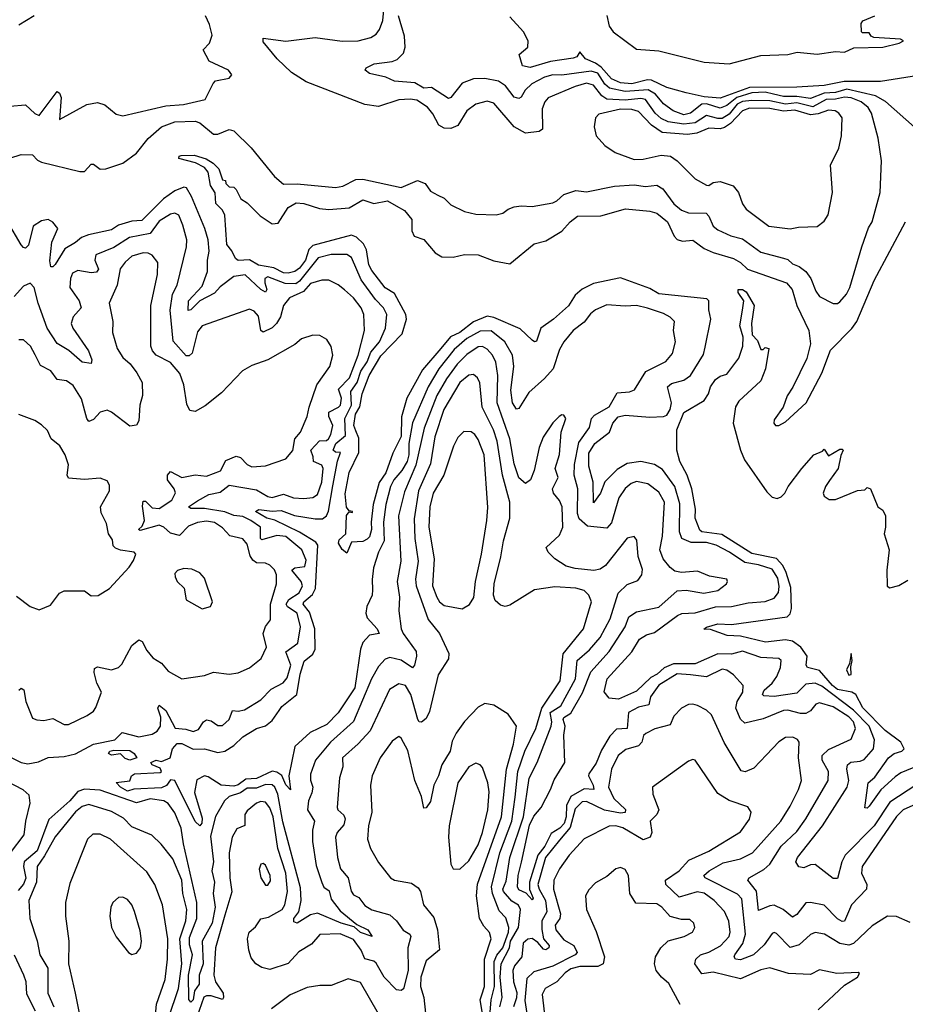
# Model space of a CAD drawing. Extents: x 1268547 to 1425625, y 515768 to 616754.
# Tile 379 of 507: x 1356969 to 1360884, y 582246 to 586599. Entities that reach past the tile are written whole.
import ezdxf

# ---------------------------------------------------------------- set-up
doc = ezdxf.new("R2010")
doc.units = 0

msp = doc.modelspace()

# ---------------------------------------------------------------- linework, layer by layer
at = {"layer": '0CON10XD'}
for points in [[(1356925, 585985.8), (1356975, 586002.3), (1357025, 586001.8), (1357047, 585977), (1357065, 585968.5), (1357235, 585927.5), (1357255, 585927.5), (1357285, 585959.6), (1357295, 585960.4), (1357325, 585938), (1357349.5, 585939.5), (1357425.2, 585964.8), (1357485, 586008.2), (1357536.4, 586073.6), (1357595, 586125.4), (1357655, 586146.7), (1357745, 586149.3), (1357765, 586142.6), (1357825, 586092.7), (1357845, 586092.2), (1357895, 586112.9), (1357915, 586106.8), (1357992.7, 586032.7), (1358095.6, 585905), (1358135, 585872.1), (1358195, 585872.4), (1358365, 585857.1), (1358397, 585863), (1358455, 585892.5), (1358485, 585894.2), (1358655, 585857.1), (1358727.4, 585887.4), (1358762, 585875), (1358785, 585840.8), (1358817.5, 585822.5), (1358845, 585810), (1358875, 585780.5), (1358935, 585750), (1358985, 585738.6), (1359075, 585735.7), (1359105, 585742.9), (1359128.9, 585761.1), (1359155, 585770.8), (1359185, 585775.8), (1359235, 585772.2), (1359325, 585789.1), (1359343, 585797), (1359375, 585825.5), (1359426.7, 585843.3), (1359475, 585838.2), (1359597.8, 585862.2), (1359685, 585868.2), (1359735, 585861.2), (1359785, 585866.5), (1359811.4, 585851.4), (1359861.4, 585785), (1359895, 585757.2), (1359925, 585744.1), (1360003, 585743), (1360015, 585730), (1360035, 585685.5), (1360055, 585669.6), (1360112.3, 585642.3), (1360165, 585630), (1360245, 585571.2), (1360345, 585544.8), (1360365, 585538), (1360385, 585518.5), (1360415, 585506.7), (1360444.8, 585484.8), (1360466.7, 585455), (1360488.3, 585398.3), (1360505, 585374.4), (1360565, 585344.3), (1360584.4, 585344.4), (1360595, 585351.5), (1360624.8, 585385.2), (1360639.2, 585415), (1360691.8, 585595), (1360721.2, 585678.8), (1360736.9, 585705), (1360772.9, 585835), (1360778.8, 585975), (1360763.5, 586075), (1360733.9, 586185), (1360720.4, 586210.4), (1360689.2, 586235), (1360645, 586253.3), (1360615, 586256.7), (1360575, 586246.9), (1360534.7, 586245.3), (1360475, 586212.8), (1360405, 586230.7), (1360354.8, 586224.8), (1360285, 586239.8), (1360205, 586241.7), (1360165, 586236.3), (1360141.1, 586225), (1360105, 586181.5), (1360075, 586161.8), (1360055, 586161), (1360005, 586174.9), (1359955, 586141.9), (1359905, 586136.4), (1359836.3, 586146.3), (1359805, 586161.4), (1359778.6, 586185), (1359735, 586245.4), (1359715, 586249.8), (1359645, 586243.5), (1359565, 586246.6), (1359541.9, 586261.9), (1359505, 586309.6), (1359475, 586317.7), (1359425, 586303.1), (1359305, 586253.5), (1359290.4, 586235), (1359279.1, 586205), (1359280.5, 586115), (1359265, 586104.6), (1359205, 586096.6), (1359155.5, 586125.5), (1359065, 586229.2), (1359035, 586238.9), (1358985.7, 586225), (1358946.2, 586195), (1358905, 586130.7), (1358875, 586118.2), (1358845, 586119), (1358821.9, 586131.9), (1358795, 586182.1), (1358771.3, 586211.3), (1358725, 586242.7), (1358695, 586247.9), (1358645, 586244.1), (1358555, 586214.6), (1358495, 586222.9), (1358235, 586323.1), (1358170, 586365), (1358106.9, 586425), (1358045, 586500.6), (1358045, 586517.5), (1358145, 586503.5), (1358275, 586520.2), (1358395, 586503.6), (1358465, 586505.3), (1358520.4, 586519.6), (1358544.8, 586535.2), (1358559.2, 586555), (1358574.4, 586595.6), (1358579.8, 586655)], [(1356965, 586576.5), (1357032.4, 586617.6)], [(1357312.7, 586232.7), (1357345, 586222.5), (1357395, 586180.8), (1357424.2, 586174.2), (1357615, 586218.2), (1357693.1, 586223.1), (1357788.8, 586245), (1357823.5, 586316.5), (1357835, 586328.8), (1357895, 586340), (1357906.2, 586355), (1357892.5, 586375), (1357806, 586415), (1357780, 586465), (1357807.1, 586495), (1357820.3, 586529.7), (1357807.6, 586577.6), (1357790, 586615)], [(1360925, 586123.8), (1360796.9, 586236.9), (1360752, 586262), (1360625, 586291.1), (1360575, 586277.2), (1360525, 586274), (1360465, 586249.7), (1360405, 586258.6), (1360345, 586258.7), (1360301.1, 586268.9), (1360265, 586277.7), (1360205, 586274.7), (1360138.9, 586255), (1360095, 586219.5), (1360065, 586208), (1360005, 586225.9), (1359984.2, 586225.8), (1359935, 586185.9), (1359905, 586178.5), (1359857.5, 586195), (1359815, 586226.2), (1359779.3, 586269.3), (1359747.8, 586287.8), (1359645, 586281.7), (1359576.4, 586296.4), (1359555, 586314.1), (1359525, 586362.2), (1359495, 586371), (1359365, 586353.4), (1359325, 586354.1), (1359289.1, 586345), (1359233.6, 586315), (1359203.1, 586286.9), (1359185, 586255.3), (1359175, 586250.4), (1359155, 586256.2), (1359116, 586306), (1359085, 586326.7), (1359025, 586338.4), (1358975, 586337), (1358925, 586318.6), (1358875, 586254.4), (1358865, 586250.5), (1358789.1, 586299.1), (1358755, 586295.8), (1358715, 586318.8), (1358626.4, 586326.4), (1358588, 586345), (1358515, 586360), (1358495.5, 586375), (1358500, 586385), (1358536.1, 586403.9), (1358615, 586413.3), (1358637, 586423), (1358665, 586450), (1358672.5, 586477.5), (1358670.4, 586525), (1358643.7, 586615)], [(1361055, 586369), (1360774.3, 586325.7), (1360614.5, 586325.5), (1360525, 586308.3), (1360405, 586299.9), (1360195, 586299.4), (1360065, 586251.2), (1359995, 586258), (1359915.3, 586275.3), (1359829.5, 586299.5), (1359761.9, 586331.9), (1359745, 586332.9), (1359675, 586314.8), (1359625, 586319.8), (1359585, 586337.4), (1359538.9, 586388.9), (1359515, 586405.9), (1359470, 586425), (1359445, 586456.2), (1359431.2, 586435), (1359415, 586428.1), (1359315, 586414), (1359225, 586387.6), (1359191.2, 586395), (1359177.5, 586445), (1359215, 586477.5), (1359216, 586505), (1359196.2, 586545), (1359135, 586611.2)], [(1359565, 586617.8), (1359575, 586570), (1359591.9, 586545), (1359695, 586468.4), (1359795, 586461.1), (1359995, 586410.6), (1360105, 586404.1), (1360245, 586439.5), (1360365, 586444.2), (1360405.6, 586454.4), (1360495, 586445.7), (1360575, 586458), (1360615, 586455.2), (1360656.1, 586473.9), (1360785, 586476.5), (1360856.7, 586495), (1360876.7, 586505), (1360862.3, 586512.3), (1360745, 586520), (1360732.5, 586525), (1360725, 586540), (1360695, 586540), (1360690, 586545), (1360688.3, 586581.7), (1360697, 586593), (1360750, 586615)], [(1356925, 586216.9), (1356995, 586221.9), (1357035, 586184.2), (1357055, 586175.7), (1357135, 586280.8), (1357145, 586273.1), (1357152.1, 586255), (1357145, 586156.7), (1357265, 586222.9), (1357312.7, 586232.7)], [(1360375, 585674.5), (1360411.7, 585681.7), (1360495, 585684), (1360525, 585708), (1360543.6, 585736.4), (1360561.8, 585835), (1360553.6, 585955), (1360589.8, 586030.2), (1360602.5, 586085), (1360605.6, 586165), (1360590.8, 586185), (1360574, 586195), (1360545, 586198.9), (1360498.1, 586181.9), (1360465, 586177.3), (1360395, 586198.2), (1360345, 586193.6), (1360285, 586206.4), (1360195, 586207.2), (1360163.9, 586195), (1360110.6, 586139.4), (1360085, 586121.9), (1360065, 586116.6), (1360015, 586119.7), (1359962.5, 586097.4), (1359920.7, 586090.7), (1359809.2, 586099.2), (1359762.2, 586132.2), (1359705, 586193), (1359675, 586201.6), (1359625, 586203.1), (1359529.5, 586180.5), (1359514.2, 586165), (1359509.2, 586125), (1359518, 586085), (1359555, 586042.5), (1359601.5, 586011.5), (1359685, 585980.9), (1359725, 585982.1), (1359805, 585998.9), (1359845.3, 585995.3), (1359875, 585974.5), (1359955, 585894.4), (1360005, 585867.5), (1360015, 585865.6), (1360035, 585878.9), (1360065, 585882.9), (1360123.6, 585863.6), (1360146.2, 585835), (1360165, 585784.3), (1360180.8, 585760.9), (1360280.6, 585685), (1360375, 585674.5)], [(1360935, 583217.1), (1360815, 583139.6), (1360746.4, 583035), (1360617.5, 582905), (1360603.1, 582875), (1360585, 582802.5), (1360565, 582801.9), (1360485, 582863.1), (1360465, 582862.9), (1360435, 582849.4), (1360413.3, 582853.3), (1360400, 582875), (1360406.9, 582895), (1360518.6, 583035), (1360627.7, 583205), (1360634.8, 583235), (1360625.2, 583284.8), (1360628, 583305), (1360643.2, 583316.8), (1360685, 583320), (1360702.6, 583327.4), (1360743.8, 583375), (1360748.3, 583415), (1360724.6, 583474.6), (1360655, 583546.7), (1360515, 583652.5), (1360485, 583665.8), (1360445, 583661), (1360405, 583621.6), (1360305, 583606.6), (1360259.3, 583609.3), (1360253.3, 583615), (1360259.7, 583635), (1360295.8, 583665), (1360316.5, 583695), (1360331.6, 583735), (1360335.3, 583765.3), (1360324.5, 583774.5), (1360245, 583779.3), (1360165, 583806.8), (1360116.1, 583793.9), (1360055, 583795.1), (1359955, 583750.9), (1359858.9, 583751), (1359817.4, 583732.6), (1359786.9, 583705), (1359759, 583691), (1359695, 583629.7), (1359616, 583595), (1359575, 583599.5), (1359552.7, 583627.3), (1359566.4, 583685), (1359675.6, 583804.4), (1359709.5, 583860.5), (1359740.3, 583879.7), (1359775, 583890), (1359876.2, 583965), (1359896.7, 583973.3), (1359955, 583976.8), (1360045, 584002.2), (1360115, 584004.8), (1360189, 584021), (1360265, 584026.3), (1360305, 584041), (1360323.4, 584066.6), (1360327.1, 584092.9), (1360320.2, 584130.2), (1360295, 584169), (1360235, 584188.8), (1360175, 584198.6), (1360107.2, 584245), (1360048.1, 584275), (1360005, 584286.8), (1359937.3, 584287.3), (1359895.5, 584305), (1359885.7, 584335), (1359887.7, 584457.7), (1359864.4, 584535), (1359810.2, 584610.2), (1359775, 584632.6), (1359714.2, 584645.8), (1359655, 584637.1), (1359609.7, 584610.3), (1359555.4, 584555), (1359536.7, 584505), (1359505, 584462), (1359503.4, 584553.4), (1359485.6, 584625), (1359485, 584682.5), (1359510.8, 584725), (1359575.9, 584775), (1359591.6, 584815), (1359615, 584843.3), (1359645, 584850.6), (1359755, 584841.2), (1359815, 584843.6), (1359829.2, 584850.8), (1359844.3, 584875), (1359850.9, 584905), (1359833.2, 584975), (1359849.8, 584990.2), (1359905, 585004.7), (1359935, 585025.5), (1359992.3, 585117.7), (1359998.9, 585151.1), (1360024.6, 585275), (1360015.4, 585315.4), (1360015.7, 585355), (1360006.7, 585365), (1359795, 585387.3), (1359755, 585410.5), (1359625, 585458), (1359505, 585431.7), (1359455, 585407.6), (1359425, 585380), (1359395, 585333.5), (1359328.9, 585275), (1359272.1, 585235), (1359253.3, 585176.7), (1359245, 585174.3), (1359235, 585181.1), (1359181.9, 585231.9), (1359065, 585281.5), (1359035, 585287.8), (1358975, 585262.5), (1358915, 585216.1), (1358873.3, 585196.8), (1358830.3, 585145), (1358750.1, 585049.9), (1358679.8, 584925), (1358656.7, 584843.3), (1358655, 584755.6), (1358617.8, 584682.2), (1358587.5, 584595), (1358557.3, 584552.7), (1358531.8, 584455), (1358522.4, 584377.6), (1358524.2, 584345), (1358515, 584312.5), (1358505, 584302.5), (1358485, 584291.2), (1358435, 584288.1), (1358415, 584240), (1358395, 584256.4), (1358377.5, 584285), (1358380.8, 584299.2), (1358410.4, 584325), (1358413.3, 584406.7), (1358425, 584422.5), (1358440, 584420), (1358440, 584425), (1358425, 584426.7), (1358412.8, 584442.8), (1358407.5, 584502.5), (1358425, 584596), (1358468.1, 584685), (1358468, 584748), (1358455, 584780.5), (1358446, 584805), (1358452.9, 584855), (1358472.6, 584887.4), (1358483, 584945), (1358514.2, 585025), (1358565, 585112.9), (1358659.7, 585210.3), (1358679, 585275), (1358675.6, 585295), (1358625, 585388.7), (1358585, 585413.3), (1358525, 585489.2), (1358512.5, 585515), (1358501.5, 585581.5), (1358488.1, 585608.1), (1358457.2, 585637.2), (1358435, 585645.7), (1358265, 585600), (1358247.5, 585582.5), (1358232.3, 585535), (1358205, 585499.6), (1358185, 585485.3), (1358155, 585478.5), (1358135, 585479.7), (1358091.9, 585501.9), (1358025, 585513.4), (1357985, 585537.2), (1357935, 585534.5), (1357922.9, 585542.9), (1357907, 585577), (1357884.2, 585605), (1357876.2, 585735), (1357865, 585756.2), (1357835.8, 585785.8), (1357832.5, 585832.5), (1357812.7, 585865), (1357801.9, 585925), (1357785.4, 585945.4), (1357746.2, 585966.2), (1357672, 585985), (1357674, 585995), (1357682.2, 585997.8), (1357739.7, 585999.7), (1357793.5, 585983.5), (1357823.6, 585963.6), (1357849.2, 585939.2), (1357865, 585890), (1357878.3, 585888.3), (1357880, 585875), (1357895, 585860), (1357915, 585857.5), (1357925, 585847.5), (1357946.1, 585806.1), (1357975, 585788.8), (1358031.5, 585731.5), (1358085, 585695.8), (1358111.7, 585698.3), (1358155, 585767.9), (1358191.3, 585788.7), (1358225, 585785.7), (1358293.8, 585763.8), (1358335, 585760.1), (1358425, 585766.8), (1358485, 585802.6), (1358535, 585786.5), (1358595, 585797.5), (1358633.3, 585775), (1358669.4, 585755), (1358702.9, 585715), (1358702.4, 585665), (1358712.2, 585642.2), (1358755, 585626.2), (1358805, 585568.2), (1358835, 585550), (1358885, 585548.9), (1358935, 585560.4), (1358995, 585559.6), (1359065, 585531.9), (1359135, 585518.9), (1359242.7, 585607.3), (1359295, 585620.3), (1359366.2, 585663.8), (1359401.9, 585705), (1359435, 585729.6), (1359538.4, 585731.6), (1359647.3, 585762.7), (1359755, 585752.7), (1359785, 585743.3), (1359833.2, 585705), (1359861.7, 585641.7), (1359875, 585626.5), (1359898.8, 585618.8), (1359945, 585624.5), (1359995, 585587.7), (1360035, 585568.9), (1360125, 585543.2), (1360155.1, 585525.1), (1360186.1, 585496.1), (1360358.5, 585435), (1360383.3, 585405), (1360405, 585334.5), (1360457.3, 585225), (1360465.3, 585165), (1360449.3, 585100.7), (1360386.5, 584973.5), (1360361.1, 584935), (1360344, 584885), (1360305, 584830), (1360303.3, 584815), (1360310, 584805), (1360325, 584803.8), (1360355, 584820.8), (1360445.4, 584905), (1360515, 585035.7), (1360552.8, 585137.2), (1360647.1, 585232.9), (1360669.8, 585265), (1360746.5, 585445), (1360884.6, 585705.4)], [(1360917.8, 583125), (1360874.7, 583105), (1360845, 583076.4), (1360693.3, 582855), (1360689.7, 582825), (1360714.6, 582775), (1360713.2, 582755), (1360646.3, 582685), (1360615, 582613.1), (1360605, 582612.2), (1360585, 582623.2), (1360525, 582684.1), (1360465, 582695.4), (1360445, 582694.4), (1360405, 582642), (1360385, 582631.2), (1360343.8, 582665), (1360305, 582683.4), (1360285, 582681.7), (1360235, 582660), (1360226.4, 582746.4), (1360188.1, 582795), (1360194.3, 582805), (1360258, 582842), (1360285, 582864.7), (1360335, 582945.3), (1360405, 583010), (1360444.8, 583065), (1360542.9, 583235), (1360544.7, 583275), (1360516.2, 583325), (1360516.1, 583345), (1360545, 583372.2), (1360645, 583417.3), (1360664.2, 583465), (1360655.5, 583495), (1360635, 583516.6), (1360565, 583560.8), (1360505, 583578.8), (1360488.1, 583571.9), (1360465, 583543.3), (1360445, 583531.2), (1360420.8, 583530.8), (1360365, 583546.7), (1360345, 583544.8), (1360255, 583507.2), (1360175, 583487.8), (1360155, 583506.7), (1360134.8, 583554.8), (1360141.4, 583585), (1360165.3, 583625), (1360167.5, 583655), (1360125, 583702.3), (1360095, 583722.9), (1360075, 583727.9), (1360005, 583693.7), (1359935, 583702.1), (1359875, 583707), (1359795, 583656.3), (1359757.4, 583605), (1359750.4, 583569.6), (1359705, 583558.8), (1359660.3, 583535), (1359654.5, 583465.5), (1359607.9, 583462.1), (1359578.4, 583431.6), (1359540.5, 583369.5), (1359517.9, 583312.1), (1359484.8, 583265), (1359483.2, 583255), (1359503.6, 583215), (1359506.8, 583195), (1359465, 583198.9), (1359405.1, 583164.9), (1359386.7, 583125), (1359384.7, 583075), (1359376.4, 583045), (1359357.4, 583025), (1359318.6, 583001.4), (1359290.9, 582945), (1359260.1, 582905), (1359222.1, 582785), (1359223, 582753), (1359238.7, 582715), (1359235, 582707.1), (1359207.2, 582737.2), (1359175, 582752.4), (1359169, 582765), (1359171.9, 582815), (1359186.7, 582873.3), (1359222.1, 583037.9), (1359242.3, 583077.7), (1359274, 583115), (1359315.5, 583195), (1359331.3, 583238.7), (1359379.2, 583315), (1359373.7, 583435), (1359380, 583475), (1359372.1, 583505), (1359375, 583513.5), (1359405, 583533.3), (1359457.6, 583622.4), (1359494.2, 583715.8), (1359575.1, 583804.9), (1359645.9, 583914.1), (1359661.2, 583958.8), (1359695, 583980.8), (1359795, 584002), (1359875, 584073.3), (1359915, 584076.4), (1359993.4, 584063.4), (1360055, 584074.8), (1360092.9, 584105), (1360098.6, 584115), (1360095, 584125.7), (1360018.9, 584138.9), (1359965, 584160.5), (1359895, 584154.4), (1359865, 584160.8), (1359845, 584176.2), (1359814.2, 584215), (1359799.5, 584255), (1359811, 584315), (1359819.6, 584465), (1359795, 584509.2), (1359746.4, 584546.4), (1359695, 584556.2), (1359671.7, 584548.3), (1359645, 584525.4), (1359617.2, 584485), (1359585, 584374.5), (1359565, 584351.1), (1359479.2, 584359.2), (1359442.5, 584392.5), (1359435.2, 584415), (1359436.6, 584525), (1359419.7, 584585), (1359421.8, 584631.8), (1359440.4, 584729.6), (1359488.1, 584795), (1359497.4, 584835), (1359509.5, 584850.5), (1359575, 584887.1), (1359610.7, 584949.3), (1359665, 584953.2), (1359687.3, 584962.7), (1359737.4, 585042.6), (1359825, 585087.3), (1359855, 585123.1), (1359867.5, 585175), (1359859.5, 585225), (1359863.3, 585265), (1359843.8, 585283.8), (1359815, 585299.2), (1359745, 585323.1), (1359695, 585335.2), (1359645, 585331.6), (1359565, 585337.9), (1359514.4, 585315.6), (1359492, 585298), (1359465, 585260.8), (1359416.1, 585225), (1359375, 585174.4), (1359355, 585140.8), (1359326.6, 585055), (1359288.2, 585011.8), (1359219.4, 584950.6), (1359175, 584879.2), (1359165, 584877.1), (1359147.2, 584905), (1359139.8, 584960.2), (1359153.1, 585065), (1359147.1, 585115), (1359113.7, 585175), (1359052.9, 585222.9), (1359005, 585221.4), (1358945, 585189.7), (1358889.7, 585140.3), (1358821.6, 585055), (1358773.9, 584975), (1358705, 584816.4), (1358689.1, 584725), (1358689.8, 584675), (1358681.2, 584645), (1358658.8, 584605), (1358623.3, 584565), (1358608.7, 584535), (1358586.8, 584455), (1358576.6, 584376.6), (1358580.3, 584295), (1358554.5, 584245), (1358533.3, 584175), (1358526.3, 584123.7), (1358528.5, 584078.5), (1358526.9, 584055), (1358503.3, 584005), (1358499.1, 583975), (1358504.9, 583954.9), (1358549.4, 583905), (1358557.5, 583885), (1358515, 583877.1), (1358485.7, 583845), (1358475.2, 583815), (1358450.3, 583645), (1358376.2, 583533.8), (1358327, 583483.1), (1358252.9, 583447.1), (1358185, 583385.7), (1358159.1, 583255), (1358165.8, 583194.2), (1358145, 583215.6), (1358127.7, 583257.7), (1358105, 583272), (1358085, 583275.7), (1358015, 583243.7), (1357968.9, 583241.1), (1357935, 583215.2), (1357915, 583209.3), (1357859.5, 583215), (1357801.9, 583251.9), (1357785, 583255.2), (1357752.5, 583237.5), (1357741.4, 583181.4), (1357775, 583068.8), (1357774.1, 583045.9), (1357765, 583034.5), (1357744.2, 583054.2), (1357655, 583235.4), (1357635, 583237.8), (1357617, 583213), (1357595, 583202), (1357473, 583197), (1357445, 583187.3), (1357413.8, 583205), (1357395, 583226.7), (1357455, 583233.8), (1357463.3, 583255), (1357476.2, 583263.8), (1357590.3, 583269.7), (1357595.6, 583275), (1357589.1, 583289.1), (1357553.7, 583303.7), (1357548.8, 583315), (1357572.5, 583325), (1357595, 583319.7), (1357634.4, 583335), (1357644.7, 583375), (1357665, 583398.5), (1357685, 583398.8), (1357735, 583373.1), (1357785, 583374.5), (1357845, 583359.1), (1357875, 583364.7), (1357915, 583389.8), (1357955, 583428.1), (1358015, 583464.8), (1358055, 583477), (1358085, 583500.7), (1358116.1, 583543.9), (1358127.8, 583562.2), (1358194, 583615), (1358208.9, 583705), (1358226.9, 583763.1), (1358265, 583794), (1358275.1, 583815), (1358273.8, 583905), (1358249.7, 583979.7), (1358221.3, 584015), (1358224.2, 584025), (1358263.1, 584056.9), (1358275.8, 584084.2), (1358286.8, 584275), (1358278.2, 584288.2), (1358205, 584333.2), (1358096.7, 584386.7), (1358061, 584395), (1358010.8, 584425), (1358026.2, 584433.8), (1358085, 584425.9), (1358125, 584428.7), (1358183.3, 584406.7), (1358275, 584391.5), (1358307.5, 584392.5), (1358325, 584404.7), (1358333.9, 584426.1), (1358352.4, 584537.6), (1358373.5, 584646.5), (1358387.5, 584685), (1358365, 584686.8), (1358354.2, 584695), (1358367, 584725), (1358409.1, 584760.9), (1358406.3, 584835), (1358436.2, 584895), (1358432.4, 584955), (1358461.3, 584995), (1358477.6, 585045), (1358504.2, 585085.8), (1358521, 585129), (1358559.5, 585175), (1358585.8, 585235), (1358591.8, 585295), (1358577.4, 585325), (1358541.9, 585361.9), (1358478.5, 585448.5), (1358435, 585547.7), (1358415, 585560.6), (1358345, 585560.3), (1358288.2, 585545), (1358205, 585442.2), (1358189.3, 585430.7), (1358142.7, 585432.7), (1358065, 585462.1), (1358052.7, 585455), (1358052.1, 585435), (1358060.9, 585405), (1358055, 585393.5), (1358035, 585405.2), (1357965, 585470.3), (1357915, 585463.9), (1357855, 585417.1), (1357830.6, 585389.4), (1357764.7, 585355.3), (1357725, 585315.4), (1357713.2, 585313.2), (1357715, 585355.4), (1357775, 585420.7), (1357799.3, 585485), (1357799.1, 585535), (1357806.3, 585575), (1357801.9, 585625), (1357786.7, 585675), (1357727.6, 585817.6), (1357705.5, 585855), (1357695, 585858.2), (1357655, 585841.5), (1357605, 585805.9), (1357508.7, 585711.3), (1357465, 585708.5), (1357405, 585689.8), (1357375, 585669.3), (1357272.8, 585647.2), (1357242.5, 585635), (1357216.1, 585613.9), (1357168.6, 585585), (1357125, 585515.6), (1357115, 585505.8), (1357106.1, 585506.1), (1357102.6, 585532.6), (1357110, 585615), (1357136.8, 585675), (1357115, 585703.6), (1357095, 585715.4), (1357065, 585709.4), (1357028.1, 585685), (1357007.8, 585602.3), (1356995, 585588.5), (1356985, 585590.9), (1356975, 585603.3), (1356915, 585706.1)], [(1356925, 583339.3), (1356975, 583314.2), (1357005, 583308.7), (1357052.4, 583317.6), (1357095, 583336.2), (1357165, 583340.7), (1357215, 583353.1), (1357295, 583395.2), (1357390, 583415), (1357422.4, 583447.6), (1357495, 583427.9), (1357555, 583439.6), (1357576.4, 583453.6), (1357590.5, 583475), (1357592.2, 583515), (1357579.2, 583555), (1357585, 583568.8), (1357614.4, 583545), (1357655.7, 583465.7), (1357702.6, 583462.6), (1357735, 583451.3), (1357759.6, 583460.4), (1357780.9, 583495), (1357795, 583503.8), (1357815, 583499.2), (1357845, 583478.9), (1357865, 583478.1), (1357894.5, 583505), (1357910, 583545), (1357935, 583542.3), (1357963.2, 583546.8), (1358035, 583591.2), (1358080.9, 583639.1), (1358133.2, 583666.8), (1358150.8, 583689.2), (1358166.8, 583745), (1358145.6, 583804.4), (1358197.8, 583842.2), (1358210.6, 583915), (1358195.4, 583975), (1358152.5, 584002.5), (1358146.3, 584015), (1358158.3, 584035), (1358203.5, 584065), (1358219.5, 584095), (1358212.7, 584115), (1358171.9, 584165), (1358184.4, 584175), (1358229, 584181), (1358235, 584208.8), (1358215.5, 584255.5), (1358145, 584313.1), (1358105, 584318.4), (1358038.7, 584298.7), (1358033.5, 584305), (1358033.8, 584355), (1357990.7, 584385), (1357955, 584401.8), (1357915, 584406.2), (1357875, 584423.2), (1357785, 584437.8), (1357725, 584438.2), (1357715.5, 584445), (1357755, 584471.4), (1357805, 584498.9), (1357855, 584509.5), (1357895, 584541.1), (1358015, 584520), (1358065, 584490.2), (1358085, 584485.6), (1358135, 584501.1), (1358178.8, 584485), (1358225, 584481.8), (1358265, 584486.9), (1358285, 584500), (1358304.1, 584554.1), (1358311, 584615), (1358305, 584629.7), (1358267.5, 584645), (1358266.5, 584666.5), (1358255.3, 584695), (1358293.6, 584736.4), (1358325, 584738.9), (1358334.6, 584745), (1358344.8, 584765), (1358352.6, 584805), (1358335.2, 584845), (1358335, 584863.1), (1358378.2, 584885), (1358386.7, 584895), (1358391.7, 584925), (1358378.8, 584965), (1358426.6, 585015), (1358464.8, 585115), (1358493.3, 585225), (1358490.2, 585295), (1358478.8, 585325), (1358445, 585368.9), (1358404.1, 585404.1), (1358376.4, 585426.4), (1358335, 585447.3), (1358305, 585446.8), (1358255, 585432.7), (1358223.3, 585396.7), (1358161, 585369), (1358135.4, 585335), (1358121.2, 585285), (1358103.9, 585255), (1358085, 585236.5), (1358045, 585216.9), (1358034.3, 585224.3), (1358025, 585288.5), (1358005, 585310), (1357985, 585319.1), (1357775, 585245.6), (1357755, 585219.2), (1357730.9, 585125), (1357717.8, 585112.2), (1357705, 585113.2), (1357647.7, 585177.7), (1357633.4, 585315), (1357644, 585385), (1357665.4, 585425), (1357706.6, 585595), (1357707.2, 585625), (1357690.4, 585690.4), (1357672.7, 585735), (1357655, 585742.8), (1357635, 585739.2), (1357585, 585707.4), (1357545, 585652.6), (1357454.5, 585635), (1357385, 585590.8), (1357305, 585558.5), (1357300.4, 585535), (1357316.7, 585495), (1357308, 585482), (1357285, 585479.5), (1357225, 585489.3), (1357202.5, 585477.5), (1357193.4, 585455), (1357190.9, 585415), (1357232.1, 585355), (1357241.1, 585325), (1357205, 585284.4), (1357196.5, 585255), (1357204.1, 585235), (1357273.1, 585135), (1357288.1, 585095), (1357285, 585078.8), (1357245, 585084.5), (1357185.8, 585135.8), (1357135, 585167.3), (1357090.6, 585235), (1357050.3, 585345), (1357032.3, 585415), (1357015, 585434.4), (1356985, 585420.4), (1356944.9, 585375.1)], [(1357830.6, 584375), (1357795, 584381.4), (1357755, 584376.2), (1357715, 584359), (1357675, 584318.8), (1357635, 584328.8), (1357605.6, 584355.6), (1357585, 584363.7), (1357501, 584341), (1357494.2, 584345), (1357510.6, 584359.4), (1357520.8, 584385), (1357511.3, 584448.6), (1357515, 584469.4), (1357525, 584470.4), (1357555, 584440.1), (1357585, 584437.7), (1357642, 584475), (1357656.9, 584506.9), (1357652.1, 584525), (1357622.5, 584565), (1357621.5, 584585), (1357635, 584601.5), (1357685, 584574.5), (1357745, 584586.7), (1357795, 584580.9), (1357856.1, 584603.9), (1357880.5, 584649.5), (1357925, 584669.6), (1357945, 584663.5), (1357975, 584631.9), (1357995, 584621.8), (1358055, 584626.2), (1358145, 584656.9), (1358175.8, 584694.2), (1358184.7, 584745), (1358209.5, 584775), (1358239.6, 584845), (1358248.9, 584885), (1358282.5, 584985), (1358339.1, 585065), (1358353.3, 585115), (1358345, 585153.3), (1358326, 585185), (1358295, 585202), (1358265, 585204.3), (1358215, 585188.1), (1358185, 585162.9), (1358065, 585094.6), (1357995, 585070), (1357953.6, 585046.4), (1357860.4, 584949.6), (1357789.1, 584890.9), (1357745, 584867.1), (1357720.5, 584870.5), (1357708.3, 584898.3), (1357694.7, 584985), (1357676.2, 585035), (1357635, 585082.5), (1357572.7, 585115), (1357556.2, 585135), (1357549.1, 585155), (1357548.4, 585335), (1357577.5, 585472.5), (1357579.3, 585525), (1357555, 585557.1), (1357536.2, 585566.2), (1357515, 585567.7), (1357465, 585552.7), (1357435, 585525.9), (1357413.5, 585496.5), (1357400.3, 585425), (1357364.1, 585345), (1357379.7, 585265), (1357379.1, 585215), (1357398.9, 585145), (1357424.6, 585105), (1357456.7, 585076.8), (1357487, 585037), (1357509.4, 584995), (1357512.2, 584937.7), (1357500.3, 584895), (1357495.3, 584824.7), (1357484.5, 584805.5), (1357455, 584801.5), (1357374, 584864), (1357355, 584872.5), (1357325, 584862.9), (1357295, 584830.6), (1357275, 584822.9), (1357265, 584836), (1357242.4, 584922.4), (1357205, 584981.4), (1357175, 585001.8), (1357135, 585008.2), (1357105.8, 585045.8), (1357060.4, 585070.4), (1357037.6, 585117.6), (1357016.9, 585155), (1356985, 585182.9), (1356965, 585183.1)], [(1360946.8, 583303.2), (1360865, 583268.9), (1360838.8, 583251.2), (1360776.6, 583193.4), (1360725, 583120.9), (1360715, 583112.5), (1360705, 583114.3), (1360720.4, 583225), (1360749.5, 583250.5), (1360809.3, 583335), (1360835, 583354.7), (1360868.8, 583365), (1360878.5, 583375), (1360864.2, 583405), (1360795.4, 583455.4), (1360696.2, 583556.2), (1360665, 583615.3), (1360648, 583625), (1360585, 583636.9), (1360562.3, 583655), (1360505, 583721.9), (1360452.1, 583735), (1360445.3, 583745), (1360450, 583785), (1360421.7, 583825), (1360385, 583850.4), (1360355, 583856.3), (1360266.1, 583846.1), (1360155, 583873.5), (1360095.8, 583875.7), (1360023.1, 583903.1), (1359993.4, 583903.4), (1360005, 583913.3), (1360055, 583927.9), (1360115, 583925.3), (1360361.3, 583958.7), (1360375, 583972.2), (1360380.7, 583995), (1360377.8, 584087.8), (1360357.9, 584155), (1360342.3, 584185), (1360315, 584216.8), (1360205, 584238.5), (1360072.7, 584322.7), (1359985, 584333.8), (1359975, 584341.1), (1359954.8, 584394.8), (1359955.8, 584435), (1359940, 584525), (1359920, 584585), (1359887.5, 584645), (1359874, 584695), (1359873.8, 584785), (1359905, 584862.2), (1359994.6, 584915.4), (1360014.3, 584945), (1360022.2, 584975), (1360045, 585007.5), (1360065, 585022), (1360095, 585031.4), (1360148.3, 585101.7), (1360165.3, 585155), (1360167.5, 585195), (1360152.6, 585245), (1360163.9, 585315), (1360169.5, 585355), (1360145, 585392.2), (1360144.7, 585405), (1360164.2, 585405), (1360180.8, 585395), (1360215.8, 585335), (1360204.6, 585255), (1360207.5, 585205), (1360230.3, 585180.3), (1360245, 585140), (1360255, 585140), (1360265, 585150), (1360280, 585145), (1360266.2, 585055), (1360245, 585002.5), (1360147.4, 584912.6), (1360133.6, 584886.4), (1360123.1, 584815), (1360155.4, 584695.4), (1360173.2, 584653.2), (1360271.7, 584511.7), (1360295, 584488), (1360317.7, 584482.3), (1360335, 584488.8), (1360351.2, 584505), (1360366.2, 584535), (1360426.7, 584615), (1360480, 584675), (1360518.3, 584691.7), (1360525, 584700), (1360545, 584670), (1360595, 584700), (1360605, 584700), (1360610, 584695), (1360598.3, 584671.7), (1360587.5, 584615), (1360549.2, 584560.8)], [(1359283.6, 584753.6), (1359265, 584706.7), (1359243.4, 584605), (1359226.5, 584565), (1359205, 584548.6), (1359175, 584572.9), (1359155, 584634.3), (1359135.9, 584745), (1359079.5, 584905), (1359082, 585025), (1359073.2, 585085), (1359059.5, 585115), (1359035, 585141.4), (1359015, 585154.2), (1358995, 585151.7), (1358945, 585118), (1358903.2, 585075), (1358855, 585011.1), (1358812.9, 584937.1), (1358757.5, 584792.5), (1358720.5, 584629.5), (1358669.2, 584510.8), (1358643.5, 584405), (1358653, 584205), (1358637.7, 584115), (1358648, 584045), (1358645.5, 583985), (1358655.4, 583905), (1358663.8, 583885), (1358721.9, 583805), (1358723.7, 583785), (1358714.7, 583745.3), (1358705, 583732.5), (1358655, 583767), (1358605, 583778.8), (1358585, 583771.2), (1358555, 583739.6), (1358524.6, 583684.6), (1358444.6, 583495.4), (1358342.9, 583405), (1358276.9, 583325), (1358255, 583262.5), (1358255, 583236.7), (1358264.1, 583205), (1358259.5, 583180.5), (1358244.8, 583145), (1358241.7, 583105), (1358272.4, 583055), (1358262.6, 583015), (1358263.3, 582965), (1358279.4, 582859.4), (1358304, 582784), (1358314, 582764), (1358336.7, 582746.7), (1358345, 582710.5), (1358385, 582658.8), (1358458.9, 582598.9), (1358507.3, 582575), (1358526.7, 582545), (1358475, 582563.4), (1358447.6, 582587.6), (1358389.2, 582605), (1358285, 582649.1), (1358255, 582641.8), (1358195, 582604.3), (1358180.1, 582610.1), (1358180.8, 582625), (1358202.2, 582655), (1358213.2, 582705), (1358210.5, 582760.5), (1358132.6, 583052.6), (1358109.6, 583175), (1358096.6, 583205), (1358085, 583216.6), (1358055, 583217.2), (1358015, 583201.8), (1357975, 583201.9), (1357945, 583181.1), (1357894.7, 583165), (1357874.1, 583145), (1357835, 583075.6), (1357811.6, 582988.4), (1357825.1, 582875), (1357818.8, 582835), (1357829.6, 582785), (1357823.4, 582735), (1357832.9, 582675), (1357820.1, 582605), (1357775.1, 582524.9), (1357779.1, 582425), (1357761.5, 582375), (1357762.1, 582335), (1357742.1, 582305), (1357735, 582264.7), (1357725, 582255.4), (1357716.2, 582266.2), (1357714.5, 582375), (1357732.2, 582465), (1357718.7, 582508.7), (1357719.4, 582540.6), (1357751.9, 582625), (1357751.4, 582695), (1357693.1, 582955), (1357682.8, 583025), (1357655, 583091.8), (1357625, 583134), (1357605.9, 583145.9), (1357545, 583153.7), (1357485, 583136.9), (1357325, 583191.9), (1357255, 583196.8), (1357225, 583187.1), (1357190, 583145), (1357097.6, 583062.4), (1357045.3, 582924.7), (1356988.1, 582875), (1356986.2, 582855), (1356996.4, 582803.6), (1356985, 582776.9), (1356961.2, 582748.8)], [(1359045.2, 582175.2), (1359052.9, 582265), (1359067.4, 582325), (1359066.7, 582435), (1359077.7, 582462.3), (1359104.5, 582495.6), (1359129.9, 582565), (1359130.9, 582585), (1359117.4, 582627.4), (1359088.6, 582658.6), (1359058.4, 582735), (1359055.1, 582765), (1359092.1, 582915), (1359144.2, 583055.8), (1359158.9, 583161.1), (1359171.2, 583275), (1359202.1, 583365), (1359250.7, 583465), (1359277.7, 583555), (1359357.5, 583675), (1359371, 583795), (1359461.4, 583905), (1359496.6, 584025), (1359485.4, 584055), (1359465, 584075.3), (1359426.7, 584085), (1359335, 584090.7), (1359245, 584077.7), (1359135, 584010), (1359115, 584004.2), (1359095, 584010), (1359071.1, 584031.1), (1359063.9, 584055), (1359066.9, 584105), (1359096.3, 584223.7), (1359108.3, 584295), (1359135.6, 584395), (1359136.1, 584465), (1359103.8, 584585), (1359080.3, 584735), (1359063.3, 584785), (1359014, 584885), (1359002.7, 584992.7), (1358992.7, 585015), (1358975, 585030), (1358955, 585026.7), (1358915, 584994.7), (1358844.2, 584875), (1358803.9, 584755), (1358784.5, 584635), (1358732.1, 584515), (1358712.2, 584392.2), (1358715.2, 584305.2), (1358730.9, 584205), (1358718.4, 584125), (1358722.2, 584095), (1358775, 583946.7), (1358824.3, 583884.3), (1358866.6, 583796.6), (1358865, 583772.5), (1358818.3, 583701.7), (1358780.2, 583539.8), (1358765, 583509.4), (1358745, 583493.1), (1358735, 583494.4), (1358729.6, 583505), (1358698.3, 583615), (1358675, 583654.8), (1358645, 583662.1), (1358603, 583637), (1358517.5, 583455), (1358465, 583397.3), (1358396.4, 583335), (1358396.7, 583295), (1358383.1, 583246.9), (1358378.1, 583191.9), (1358372.1, 583115), (1358375.6, 583105), (1358402.1, 583082.1), (1358407.9, 583065), (1358401.4, 583038.6), (1358372.1, 583005), (1358365.4, 582985), (1358374.3, 582894.3), (1358386.8, 582845), (1358421.4, 582805), (1358434.5, 582745.5), (1358445, 582729.6), (1358467.3, 582717.3), (1358495, 582682.5), (1358525, 582662.8), (1358605, 582641.3), (1358634.7, 582614.7), (1358663.7, 582573.7), (1358693.8, 582555), (1358697.2, 582545), (1358685.3, 582495), (1358686.8, 582395), (1358665.7, 582314.3), (1358655, 582306.4), (1358635, 582309.6), (1358580.6, 582365), (1358545, 582428), (1358535, 582436.6), (1358495, 582446.8), (1358478.8, 582485), (1358445, 582532.4), (1358385, 582556.9), (1358295.2, 582554.8), (1358258.5, 582511.5), (1358202.9, 582477.1), (1358155, 582425.6), (1358075, 582399.3), (1358038.9, 582408.9), (1358012.1, 582425), (1357991.7, 582451.7), (1357981.1, 582485), (1357975.9, 582535), (1357983.9, 582565), (1358011.9, 582588.1), (1358035, 582623.2), (1358069.3, 582630.7), (1358129.5, 582665), (1358140.6, 582685), (1358152.5, 582745), (1358144.9, 582825), (1358110.5, 582935), (1358089, 583075), (1358075, 583114.6), (1358055, 583139.6), (1358035, 583142.5), (1358015.3, 583134.8), (1357975, 583100.4), (1357964.7, 583085), (1357963.6, 583036.4), (1357929, 583021), (1357907.3, 582985), (1357895.3, 582915), (1357897.3, 582805), (1357906.8, 582743.2), (1357875, 582640), (1357833.7, 582495), (1357827.5, 582375), (1357834.5, 582345), (1357867.9, 582295), (1357870, 582275), (1357865, 582266.4), (1357815, 582283.1), (1357795, 582283.7), (1357783, 582277), (1357751.4, 582188.6)], [(1356955, 584049.4), (1357015, 584004.4), (1357055, 583990), (1357105, 584010.8), (1357145, 584063.8), (1357165, 584073.8), (1357255, 584073.3), (1357285, 584052), (1357315, 584052.5), (1357365, 584084), (1357452.4, 584177.6), (1357472.4, 584207.6), (1357482.5, 584235), (1357475, 584244), (1357415, 584253.4), (1357391.9, 584261.9), (1357382.6, 584272.6), (1357378.7, 584298.7), (1357361.2, 584325), (1357351.7, 584371.7), (1357328.3, 584418.3), (1357326, 584445), (1357365.7, 584515), (1357365, 584540), (1357355, 584560), (1357325, 584571.2), (1357255, 584566), (1357185, 584571.9), (1357178.2, 584585), (1357185, 584630), (1357169.1, 584675), (1357145.5, 584715), (1357107.7, 584745), (1357092.3, 584782.3), (1357065, 584806.9), (1357035, 584827.1), (1356965, 584852.5)], [(1359091.2, 582235), (1359102.4, 582275), (1359092.6, 582365), (1359097.9, 582425), (1359134.6, 582494.6), (1359138.6, 582525), (1359173.5, 582585), (1359182.2, 582665), (1359174.3, 582684.3), (1359145, 582701.5), (1359107, 582745), (1359105.2, 582755), (1359120.1, 582789.9), (1359136.2, 582895), (1359195.8, 583075), (1359220.4, 583245), (1359257, 583315), (1359319.1, 583475), (1359321.8, 583495), (1359313.8, 583536.2), (1359360.7, 583565), (1359426, 583685), (1359432.8, 583765), (1359488, 583812), (1359535, 583867.4), (1359579.4, 583949.4), (1359615, 584063.1), (1359655, 584101.5), (1359701.2, 584118.8), (1359719.6, 584145), (1359722.1, 584167.9), (1359702.8, 584225), (1359697.4, 584297.4), (1359685, 584314.2), (1359655, 584306.9), (1359558.2, 584185), (1359535, 584169.7), (1359506.4, 584163.6), (1359425, 584171.6), (1359385, 584182.2), (1359335.3, 584215.3), (1359304.6, 584244.6), (1359295.6, 584265), (1359355, 584319.2), (1359369.8, 584355), (1359366.7, 584445), (1359355, 584473.3), (1359329.4, 584505), (1359324.2, 584525), (1359350, 584575), (1359336, 584615), (1359355.8, 584675.8), (1359362.5, 584775), (1359382.9, 584835), (1359375, 584850), (1359365, 584852), (1359353.3, 584845), (1359325, 584816.7), (1359283.6, 584753.6)], [(1358925, 583993.3), (1358957.4, 584012.6), (1358976.2, 584043.8), (1358983.2, 584115), (1359009.8, 584235), (1359033.6, 584385), (1359037.8, 584442.3), (1359022.8, 584675), (1358995, 584743.3), (1358980.9, 584765), (1358965, 584776.5), (1358932.2, 584777.8), (1358905, 584750.8), (1358886.8, 584713.2), (1358844.2, 584585), (1358796.1, 584505), (1358781.3, 584445), (1358777.3, 584355), (1358800.6, 584215), (1358793, 584095), (1358812.4, 584045), (1358825, 584024.7), (1358845, 584008.2), (1358925, 583993.3)], [(1360549.2, 584560.8), (1360531.2, 584535), (1360521.2, 584505), (1360525, 584492.5), (1360547, 584477), (1360575, 584476.7), (1360673, 584517), (1360705, 584520), (1360715, 584530), (1360730, 584525), (1360762.5, 584445), (1360785, 584430), (1360796.7, 584405), (1360796.7, 584355), (1360790, 584325), (1360812.5, 584255), (1360802, 584165), (1360803.6, 584093.6), (1360816.2, 584086.2), (1360855, 584096.5), (1360895, 584120.8)], [(1356965, 583634.4), (1356975, 583643.3), (1356986.4, 583636.4), (1356995.9, 583585), (1357025, 583511.2), (1357045, 583502.9), (1357075, 583500.6), (1357115, 583508.5), (1357165, 583482.5), (1357185, 583481.9), (1357267.6, 583522.4), (1357295, 583542), (1357305, 583557.5), (1357330.6, 583625), (1357309.6, 583665), (1357297.5, 583712.5), (1357300, 583730), (1357312.9, 583737.1), (1357375, 583724.4), (1357405.6, 583734.4), (1357420.9, 583749.1), (1357465, 583832), (1357495, 583856.7), (1357510.3, 583850.3), (1357530.3, 583810.3), (1357557.2, 583777.3), (1357595, 583754.5), (1357625, 583717.7), (1357685, 583684.5), (1357785, 583699.5), (1357826, 583714), (1357895, 583705.5), (1357935, 583710.4), (1357985, 583733.5), (1358035.5, 583775), (1358059.1, 583825), (1358045.8, 583885), (1358055, 583915.5), (1358076.9, 583945), (1358077.5, 584015), (1358104.5, 584105), (1358103.5, 584145), (1358095, 584167.1), (1358075, 584187.1), (1358055, 584195.7), (1358015, 584197.9), (1357999.5, 584209.5), (1357988.3, 584228.3), (1357975, 584279.5), (1357955, 584303.3), (1357897.1, 584317.1), (1357865, 584352.6), (1357830.6, 584375)], [(1357775, 583993.3), (1357812.5, 584005), (1357821.2, 584025), (1357785, 584130), (1357765, 584153.3), (1357729.2, 584169.2), (1357695, 584172.5), (1357666.4, 584163.6), (1357655, 584150), (1357656, 584135), (1357664.5, 584114.5), (1357696.2, 584085), (1357704.2, 584034.2), (1357775, 583993.3)], [(1360635, 583700), (1360645, 583704.4), (1360643, 583737), (1360649.2, 583765), (1360645, 583796.7), (1360637.5, 583752.5), (1360624.5, 583725), (1360635, 583700)], [(1359015.9, 582195.9), (1359004.2, 582265), (1359012, 582288), (1359022.9, 582325), (1359024.3, 582445.7), (1359053.2, 582535), (1359045, 582562.5), (1359020.4, 582590.4), (1359001.4, 582625), (1358988.6, 582725), (1358992.6, 582777.4), (1359098.8, 583075), (1359120.3, 583285), (1359152, 583395), (1359164.5, 583475), (1359128.2, 583528.2), (1359065, 583567.8), (1359025, 583575.6), (1358995, 583560), (1358935, 583495.8), (1358898, 583445), (1358881.1, 583408.9)], [(1360905, 582607.9), (1360845, 582633.1), (1360805, 582635.8), (1360737.7, 582592.3), (1360655.1, 582514.9), (1360635, 582507.1), (1360595.1, 582515.1), (1360527.1, 582555), (1360485, 582563.2), (1360465, 582553.6), (1360415, 582508.4), (1360375, 582496.9), (1360315, 582559.2), (1360305, 582563.6), (1360295, 582559.1), (1360260.8, 582509.2), (1360212.2, 582465), (1360155, 582442.5), (1360132.9, 582445), (1360127.5, 582455), (1360130.7, 582465), (1360165.6, 582514.4), (1360176.9, 582555), (1360161.6, 582711.6), (1360142.2, 582732.2), (1359998.6, 582805), (1359993.3, 582815), (1360016.2, 582835), (1360078.6, 582871.4), (1360155, 582888.1), (1360208.5, 582915), (1360334.1, 583055), (1360375, 583121.9), (1360411.8, 583195), (1360424.6, 583235), (1360412.1, 583335), (1360414.3, 583405), (1360406.8, 583416.8), (1360387.3, 583427.3), (1360355, 583425.4), (1360325, 583405.5), (1360271.1, 583348.9), (1360215, 583289.6), (1360176.5, 583273.5), (1360158.2, 583278.2), (1360083.3, 583403.3), (1360026.7, 583525), (1360005.3, 583545.3), (1359965, 583566.4), (1359945, 583572.7), (1359925, 583570.5), (1359894.8, 583555.2), (1359860.3, 583519.7), (1359845, 583481.1), (1359777.2, 583462.8), (1359736.6, 583443.4), (1359726.2, 583433.8), (1359719.6, 583405), (1359705, 583388.5), (1359648.6, 583371.4), (1359614.5, 583345), (1359584.7, 583285), (1359571.4, 583205), (1359595.8, 583155), (1359646.9, 583106.9), (1359646.1, 583093.9), (1359625, 583090.3), (1359554.2, 583104.2), (1359475, 583141.9), (1359455, 583140.2), (1359425, 583110.4), (1359402.7, 583027.3), (1359355, 582971.3), (1359293.9, 582895), (1359259.9, 582775), (1359264.9, 582755), (1359294, 582705), (1359298.6, 582655), (1359277, 582615), (1359276.9, 582576.9), (1359284.8, 582534.8), (1359309.2, 582505), (1359308.7, 582495), (1359295, 582486.8), (1359285, 582489.8), (1359259.2, 582519.2), (1359235, 582536), (1359215, 582533.3), (1359194.2, 582515.8), (1359188.5, 582455), (1359156.4, 582415), (1359148.8, 582395), (1359151.4, 582345), (1359167.2, 582297.3), (1359165.1, 582274.9), (1359152.2, 582235)], [(1358881.1, 583408.9), (1358871.6, 583365), (1358835, 583304.6), (1358819.8, 583255), (1358799.3, 583215), (1358785, 583142.9), (1358765, 583113.8), (1358755, 583112.5), (1358744.7, 583165), (1358715.2, 583235.2), (1358685, 583368.1), (1358655, 583422.5), (1358645, 583429.2), (1358615, 583409.4), (1358562.7, 583335), (1358526.7, 583255), (1358520, 583215), (1358525.3, 583095), (1358511.1, 583035), (1358506.5, 582975), (1358520, 582935), (1358555, 582872.9), (1358608, 582805), (1358625, 582794.4), (1358701.1, 582781.1), (1358730.9, 582760.9), (1358740.9, 582745), (1358754.4, 582685), (1358799.8, 582629.8), (1358815.6, 582575), (1358824, 582486), (1358765, 582437.5), (1358742.6, 582365), (1358741.4, 582325), (1358755.6, 582275), (1358763, 582207)], [(1357455, 583324.7), (1357435, 583331.6), (1357415, 583353.3), (1357375, 583347.5), (1357361.6, 583355), (1357367.5, 583365), (1357385, 583369.9), (1357455, 583367.1), (1357474.7, 583355), (1357486.7, 583335), (1357455, 583324.7)], [(1358915, 582842.5), (1358955, 582880.4), (1358995, 582951.2), (1359015.5, 583005), (1359038.3, 583105), (1359043.6, 583185), (1359038.7, 583225), (1359015, 583292.5), (1359005, 583304.3), (1358985, 583311.9), (1358955, 583295.6), (1358905.3, 583225), (1358868.1, 583035), (1358864.7, 582985), (1358874.7, 582864.7), (1358885, 582844.2), (1358915, 582842.5)], [(1360498.8, 582221.2), (1360615, 582330), (1360672.5, 582365), (1360681.7, 582381.7), (1360676.2, 582386.2), (1360581.7, 582381.7), (1360505, 582397.5), (1360465, 582378.1), (1360367.9, 582382.1), (1360285, 582406.7), (1360245, 582397.6), (1360155, 582357.8), (1360035, 582387.3), (1359985, 582380.4), (1359953.9, 582423.9), (1359957.9, 582445), (1359978.5, 582465), (1360015, 582476), (1360066.7, 582503.4), (1360104.8, 582545), (1360110, 582565), (1360103.2, 582613.2), (1360085, 582656.5), (1360038.9, 582705), (1359995, 582737.3), (1359963.2, 582743.2), (1359885, 582720), (1359824.6, 582775), (1359824.5, 582795), (1359884.8, 582835.2), (1359926.6, 582883.4), (1360015, 582923.3), (1360155, 583008.5), (1360195, 583064), (1360201.9, 583095), (1360188.3, 583118.3), (1360105, 583147.3), (1360055, 583177.5), (1359955, 583324.3), (1359945, 583328.6), (1359925, 583321.1), (1359766.9, 583205), (1359767.8, 583175), (1359794.1, 583105), (1359786.2, 583085), (1359755.6, 583055), (1359762.8, 583005), (1359755.6, 582984.4), (1359725, 582973.4), (1359635, 583025.7), (1359605, 583034.7), (1359575, 583032.5), (1359465, 582977.8), (1359398.5, 582905), (1359355.5, 582845), (1359330.4, 582795), (1359328.4, 582755), (1359359.7, 582645), (1359356.7, 582625), (1359336.7, 582595), (1359338.7, 582575), (1359375, 582530.7), (1359418.1, 582505), (1359433.9, 582475), (1359424.6, 582465), (1359325, 582413.6), (1359241.3, 582388.7), (1359210.8, 582359.2), (1359202.6, 582262.6), (1359210.3, 582205)], [(1356928.5, 582915), (1356988.9, 582995), (1356995.4, 583055), (1357015.2, 583135), (1357010.2, 583170.2), (1356984.1, 583194.1), (1356875, 583250.3)], [(1357626.4, 582185), (1357670.3, 582315), (1357684.9, 582425), (1357677.3, 582535), (1357702.9, 582615), (1357707.1, 582665), (1357690.2, 582735), (1357685.5, 582794.5), (1357645, 582889.1), (1357593.7, 582953.7), (1357552.9, 582992.9), (1357465, 583029.6), (1357428, 583068), (1357375, 583098.1), (1357275, 583128.3), (1357245, 583120.5), (1357215, 583095.9), (1357125, 582986), (1357078.7, 582901.3), (1357045.6, 582854.4), (1357043.3, 582785), (1357009, 582705), (1357013, 582625), (1357045.9, 582525.9), (1357057, 582465), (1357092.8, 582405), (1357092.9, 582295), (1357119, 582235)], [(1357567.1, 582182.9), (1357573.8, 582246.2), (1357611.1, 582355), (1357622, 582445), (1357623.3, 582535), (1357600.3, 582685), (1357566.7, 582775), (1357531, 582831), (1357369.5, 582975), (1357325, 582998.2), (1357292.7, 582997.3), (1357268.9, 582975), (1357190.5, 582779.5), (1357170.7, 582695), (1357171.2, 582635), (1357185.6, 582525), (1357184.4, 582425), (1357214.5, 582295), (1357252.4, 582102.4)], [(1358065, 582772), (1358077.9, 582792.1), (1358075.3, 582815), (1358055, 582860.6), (1358045, 582867.8), (1358035, 582865.7), (1358027, 582843), (1358034.2, 582805), (1358055, 582772), (1358065, 582772)], [(1359888.8, 582245), (1359838.2, 582338.2), (1359805.8, 582365.8), (1359783.1, 582395), (1359774.6, 582425), (1359779.6, 582455), (1359803.5, 582495), (1359835, 582526.5), (1359906.7, 582545), (1359942.5, 582565), (1359952.9, 582585), (1359948.6, 582605), (1359930.7, 582620.7), (1359895, 582620), (1359845, 582633.6), (1359807.7, 582675), (1359785, 582689.4), (1359692.1, 582692.1), (1359666.7, 582735), (1359660, 582815), (1359645, 582842), (1359625, 582850.8), (1359605, 582844.2), (1359565, 582811.1), (1359515, 582782.2), (1359485, 582752.2), (1359470.8, 582725), (1359474.6, 582665), (1359516.9, 582566.9), (1359553.5, 582455), (1359547.7, 582425), (1359525, 582412.8), (1359445, 582412.4), (1359405, 582402), (1359380, 582385), (1359344.1, 582345), (1359291.3, 582315), (1359278.8, 582288.8), (1359292.2, 582175)], [(1357465, 582466.2), (1357485, 582471.2), (1357502.5, 582495), (1357506.5, 582525), (1357500.6, 582570.6), (1357476, 582656), (1357464.4, 582685), (1357445, 582708.6), (1357425, 582718.6), (1357405, 582717.5), (1357380, 582695), (1357371.4, 582675), (1357367.1, 582635), (1357374.4, 582585), (1357395, 582543.8), (1357450, 582475), (1357465, 582466.2)], [(1357039, 582215), (1357000.8, 582290.8), (1356996.7, 582345), (1356987, 582375), (1356945, 582463.6)], [(1358555, 582203.5), (1358475, 582341.9), (1358421.2, 582358.8), (1358345, 582328.6), (1358295, 582329.4), (1358239.8, 582320.2), (1358165, 582287.3), (1358082, 582225)]]:
    msp.add_lwpolyline(points, dxfattribs=at)

doc.saveas('drawing.dxf')
